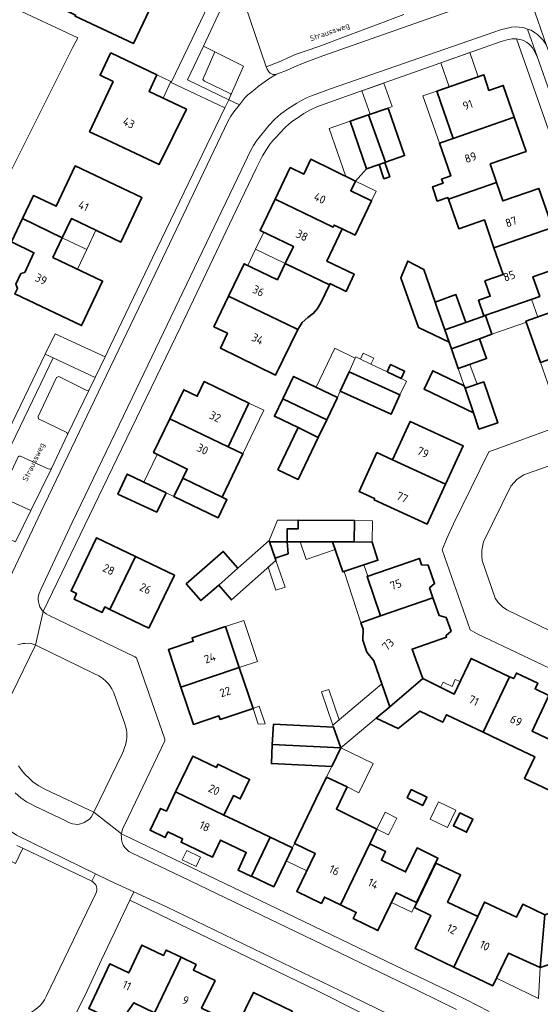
# Model space of a CAD drawing. Header units: metres. Extents: x 149984 to 156489, y 469398 to 478068.
# Tile 451 of 656: x 153458 to 153543, y 473338 to 473498. Entities that reach past the tile are written whole.
import ezdxf
from ezdxf.enums import TextEntityAlignment as Align

# ---------------------------------------------------------------- set-up
doc = ezdxf.new("R2010")
doc.units = ezdxf.units.M
doc.header["$LTSCALE"] = 0.75
for name, color, linetype, lineweight in [('B-WE-GR-BEPLANTING_CULTUUR_HEESTERS-GV', 252, 'Continuous', 18), ('B-WE-OG-BEBOUWING-GV', 6, 'Continuous', 35), ('B-WE-OG-BEBOUWING-T18', 1, 'Continuous', 18), ('B-WE-OG-BEBOUWING_LUIFEL-GV', 6, 'Continuous', 18), ('B-WE-OG-BEBOUWING_OVERBOUWING-GV', 6, 'Continuous', 18), ('B-WE-OG-TERREIN_BEGROEID-GV', 252, 'Continuous', 18), ('B-WE-OG-TERREIN_ERF-GV', 252, 'Continuous', 18), ('B-WE-OG-TOPOGRAFIE-T18', 7, 'Continuous', 18), ('B-WE-VH-GESLOTENVERHARDING_ASFALT-GV', 252, 'Continuous', 18), ('B-WE-VH-OPENVERHARDING_BETONSTRAATSTEEN-GV', 252, 'Continuous', 18), ('B-WE-VH-OPENVERHARDING_STRAATBAKSTEEN-GV', 252, 'Continuous', 18), ('B-WE-VH-OPENVERHARDING_TEGEL-GV', 252, 'Continuous', 18)]:
    doc.layers.add(name, color=color, linetype=linetype, lineweight=lineweight)
doc.styles.add('NLCS-ISO-M500-T18', font='NLCS-ISO.ttf', dxfattribs={"height": 0.9})
doc.styles.add('NLCS-ISO-M750-T18', font='NLCS-ISO.ttf', dxfattribs={"height": 1.35})

msp = doc.modelspace()

# ---------------------------------------------------------------- linework, layer by layer
at = {"layer": 'B-WE-GR-BEPLANTING_CULTUUR_HEESTERS-GV', "flags": 128}
msp.add_lwpolyline([(153409.74, 473325.543), (153401.438, 473347.731), (153401.64, 473352.775), (153401.546, 473356.803), (153402.426, 473358.757), (153428.97, 473413.592), (153418.925, 473418.379), (153438.143, 473458.711), (153442.057, 473456.846), (153447.311, 473454.276), (153447.348, 473454.258), (153447.894, 473455.346), (153466.75, 473492.918), (153467.58, 473494.573), (153467.518, 473494.602), (153456.706, 473499.67)], dxfattribs=at)
for points in [[(153488.018, 473493.199), (153485.43, 473487.72), (153492.144, 473484.499), (153492.37, 473485.02), (153492.44, 473485.23), (153492.33, 473485.54), (153488.189, 473487.519), (153487.89, 473487.8), (153489.85, 473492.28)], [(153542.2, 473491.53), (153541.69, 473492.58), (153541.45, 473492.94), (153541.17, 473493.27), (153540.84, 473493.59), (153540.48, 473493.85), (153540.11, 473494.05), (153539.66, 473494.23), (153539.15, 473494.34), (153538.874, 473494.371), (153544.751, 473477.59), (153546.868, 473478.321)], [(153465.91, 473430.15), (153465.81, 473430.48), (153461.21, 473432.71), (153461.15, 473433.07), (153464.14, 473439.39), (153464.51, 473439.54), (153468.95, 473437.35), (153469.16, 473437.28), (153469.44, 473437.41), (153470.41, 473439.403), (153463.58, 473442.59), (153453.474, 473421.633), (153455.266, 473420.806), (153457.9, 473426.51), (153458.08, 473426.6), (153458.28, 473426.65), (153462.76, 473424.57), (153463.14, 473424.49), (153463.3, 473424.62)]]:
    msp.add_lwpolyline(points, close=True, dxfattribs=at)
at = {"layer": 'B-WE-OG-BEBOUWING-GV', "flags": 128}
for points in [[(153476.119, 473506.581), (153469.757, 473509.569), (153467.869, 473505.606), (153466.877, 473506.068), (153463.955, 473499.791), (153467.239, 473498.262), (153467.15, 473498.072), (153476.668, 473493.642), (153480.283, 473501.334), (153474.853, 473503.885)], [(153473.343, 473487.485), (153469.514, 473479.308), (153472.212, 473478.045), (153480.825, 473474.012), (153485.242, 473482.983), (153479.184, 473485.867), (153480.456, 473488.54), (153472.951, 473492.111), (153472.932, 473492.071), (153471.228, 473488.491)], [(153528.6, 473478.225), (153538.508, 473481.651), (153536.719, 473486.823), (153534.386, 473486.016), (153533.541, 473488.554), (153525.937, 473485.911)], [(153517.586, 473474.359), (153514.811, 473482.043), (153511.814, 473481), (153514.498, 473473.285), (153516.528, 473473.991), (153517.488, 473474.325)], [(153514.811, 473482.043), (153517.586, 473474.359), (153520.675, 473475.433), (153517.991, 473483.149)], [(153535.626, 473471.075), (153534.588, 473474.076), (153540.429, 473476.096), (153538.508, 473481.651), (153528.6, 473478.225), (153526.345, 473477.438), (153528.201, 473472.156), (153526.693, 473471.633), (153526.933, 473470.937), (153525.231, 473470.389), (153525.982, 473468.057), (153527.733, 473468.621), (153527.818, 473468.374)], [(153499.646, 473468.358), (153509.105, 473463.821), (153509.26, 473464.145), (153510.566, 473463.519), (153512.647, 473462.522), (153515.327, 473468.114), (153511.94, 473469.737), (153512.692, 473471.306), (153505.468, 473474.831), (153504.304, 473472.428), (153502.111, 473473.498)], [(153518.295, 473472.005), (153517.488, 473474.325), (153516.528, 473473.991), (153517.336, 473471.671)], [(153458.599, 473465.202), (153465.079, 473462.099), (153466.566, 473465.203), (153474.605, 473461.382), (153478.019, 473468.615), (153467.181, 473473.763), (153464.083, 473467.209), (153460.394, 473468.95)], [(153535.626, 473471.075), (153527.818, 473468.374), (153529.48, 473463.561), (153533.648, 473464.999), (153535.196, 473460.483), (153544.692, 473463.767), (153542.504, 473470.094), (153536.664, 473468.074)], [(153501.287, 473457.908), (153508.463, 473454.466), (153508.55, 473454.648), (153511.181, 473453.387), (153512.509, 473456.161), (153508.073, 473458.285), (153510.566, 473463.519), (153509.26, 473464.145), (153509.105, 473463.821), (153499.646, 473468.358), (153497.211, 473463.282), (153502.621, 473460.688)], [(153465.079, 473462.099), (153458.599, 473465.202), (153456.804, 473461.454), (153460.479, 473459.655), (153458.98, 473456.448), (153458.352, 473456.284), (153457.555, 473454.58), (153457.775, 473453.869), (153457.354, 473452.969), (153468.213, 473447.843), (153471.624, 473455.068), (153463.551, 473458.907)], [(153544.692, 473463.767), (153535.196, 473460.483), (153536.693, 473456.112), (153533.726, 473455.086), (153534.588, 473452.592), (153532.703, 473451.939), (153533.574, 473449.425), (153535.458, 473450.077), (153542.632, 473452.56), (153541.527, 473455.754), (153546.832, 473457.581)], [(153508.463, 473454.466), (153501.287, 473457.908), (153500.026, 473455.278), (153494.616, 473457.873), (153492.078, 473452.58), (153501.545, 473448.04), (153503.344, 473447.177), (153504.045, 473448.32), (153504.948, 473449.143), (153505.863, 473449.829), (153506.515, 473450.618), (153507.049, 473451.513)], [(153527.909, 473445.151), (153527.224, 473447.118), (153527.24, 473447.124), (153525.941, 473450.813), (153525.644, 473451.657), (153523.794, 473456.911), (153521.186, 473458.292), (153520.079, 473455.603), (153522.941, 473447.527)], [(153501.545, 473448.04), (153492.078, 473452.58), (153489.713, 473447.649), (153491.904, 473446.577), (153490.752, 473444.169), (153499.737, 473439.785), (153503.344, 473447.177)], [(153525.941, 473450.813), (153527.24, 473447.124), (153530.63, 473448.318), (153529.033, 473452.851), (153525.644, 473451.657)], [(153542.735, 473441.841), (153551.256, 473444.788), (153548.91, 473451.57), (153540.401, 473448.538)], [(153527.24, 473447.124), (153527.224, 473447.118), (153527.909, 473445.151), (153528.283, 473444.077), (153532.85, 473445.694), (153534.881, 473446.413), (153533.826, 473449.444), (153530.63, 473448.318)], [(153528.283, 473444.077), (153529.407, 473440.853), (153533.99, 473442.476), (153532.85, 473445.694)], [(153510.238, 473437.197), (153518.508, 473433.445), (153519.926, 473436.57), (153511.656, 473440.322)], [(153517.83, 473440.321), (153520.116, 473439.229), (153520.683, 473440.416), (153518.396, 473441.508)], [(153530.523, 473437.652), (153530.379, 473438.065), (153525.269, 473440.508), (153523.841, 473437.522), (153531.863, 473433.686)], [(153492.014, 473428.152), (153495.403, 473435.224), (153488.147, 473438.756), (153487.006, 473436.342), (153484.804, 473437.414), (153482.539, 473432.692)], [(153500.898, 473435.942), (153508.031, 473432.503), (153509.78, 473436.132), (153502.647, 473439.571)], [(153533.573, 473438.686), (153530.523, 473437.652), (153531.863, 473433.686), (153532.763, 473431.023), (153535.815, 473432.054)], [(153508.031, 473432.503), (153500.898, 473435.942), (153499.535, 473433.114), (153503.391, 473431.255), (153506.668, 473429.675)], [(153492.014, 473428.152), (153482.539, 473432.692), (153479.909, 473427.208), (153485.366, 473424.532), (153484.642, 473423.029), (153491.026, 473419.954), (153494.405, 473427.006)], [(153506.668, 473429.675), (153503.391, 473431.255), (153500.101, 473424.431), (153503.378, 473422.851)], [(153527.331, 473422.056), (153530.212, 473428.287), (153521.599, 473432.269), (153518.717, 473426.039)], [(153527.331, 473422.056), (153518.717, 473426.039), (153516.196, 473427.205), (153513.278, 473420.897), (153515.799, 473419.731), (153515.713, 473419.545), (153524.328, 473415.561)], [(153474.077, 473420.472), (153480.434, 473417.543), (153481.939, 473420.668), (153475.634, 473423.706)], [(153490.399, 473416.593), (153491.831, 473419.566), (153491.026, 473419.954), (153484.642, 473423.029), (153483.21, 473420.056)], [(153508.991, 473412.724), (153512.471, 473412.72), (153512.53, 473416.19), (153503.378, 473416.219), (153503.375, 473414.817), (153501.592, 473414.817), (153501.592, 473414.382), (153501.592, 473412.732), (153503.371, 473412.73)], [(153472.81, 473401.727), (153476.953, 473410.348), (153470.659, 473413.372), (153466.508, 473404.749), (153467.41, 473404.317), (153466.982, 473403.424), (153471.535, 473401.24), (153471.963, 473402.133)], [(153493.598, 473408.446), (153490.504, 473405.677), (153492.572, 473403.288), (153499.783, 473409.7), (153499.659, 473410.064), (153498.75, 473412.735), (153498.685, 473412.927)], [(153501.592, 473412.732), (153498.75, 473412.735), (153499.659, 473410.064), (153501.746, 473410.774)], [(153508.991, 473412.724), (153510.667, 473407.833), (153516.362, 473409.716), (153515.389, 473412.66), (153512.471, 473412.72)], [(153472.81, 473401.727), (153479.113, 473398.704), (153483.279, 473407.308), (153476.953, 473410.348)], [(153490.504, 473405.677), (153493.598, 473408.446), (153491.218, 473411.147), (153485.208, 473405.867), (153487.585, 473403.164)], [(153525.294, 473403.624), (153524.74, 473405.224), (153525.554, 473405.93), (153524.521, 473408.916), (153523.445, 473408.967), (153523.085, 473410.006), (153514.578, 473407.062), (153516.788, 473400.679)], [(153523.65, 473390.502), (153522.513, 473393.6), (153521.89, 473395.298), (153527.503, 473397.239), (153527.411, 473397.504), (153528.236, 473398.18), (153527.451, 473400.448), (153526.294, 473400.736), (153525.294, 473403.624), (153516.788, 473400.679), (153513.592, 473399.572), (153513.956, 473398.512), (153513.907, 473396.725), (153514.57, 473394.791), (153515.705, 473393.41), (153517.428, 473388.385), (153518.275, 473385.914)], [(153484.349, 473389.13), (153493.83, 473392.309), (153491.606, 473398.94), (153486.164, 473397.115), (153486.352, 473396.556), (153482.31, 473395.213)], [(153518.275, 473385.914), (153516.081, 473384.079), (153519.651, 473382.39), (153523.164, 473385.23), (153526.889, 473383.405), (153527.469, 473384.625), (153533.455, 473381.784), (153537.739, 473390.811), (153531.477, 473393.774), (153528.731, 473387.971), (153523.65, 473390.502)], [(153493.83, 473392.309), (153484.349, 473389.13), (153486.388, 473383.049), (153490.51, 473384.439), (153490.7, 473383.87), (153496.057, 473385.666)], [(153537.739, 473390.811), (153533.455, 473381.784), (153539.864, 473378.743), (153541.835, 473377.811), (153540.167, 473374.284), (153545.211, 473371.899), (153546.091, 473379.772), (153542.776, 473381.339), (153541.4, 473381.99), (153544.139, 473387.783), (153541.876, 473388.854), (153542.302, 473389.753), (153538.837, 473391.398), (153538.408, 473390.493)], [(153510.303, 473379.246), (153509.153, 473382.599), (153499.362, 473383.095), (153499.196, 473379.808)], [(153510.303, 473379.246), (153499.196, 473379.808), (153499.038, 473376.703), (153508.838, 473376.207)], [(153491.345, 473368.336), (153492.862, 473371.507), (153493.992, 473370.967), (153495.501, 473374.122), (153490.362, 473376.588), (153490.102, 473376.047), (153486.266, 473377.9), (153483.486, 473372.109)], [(153507.185, 473354.007), (153507.671, 473355.016), (153510.247, 473353.774), (153515.012, 473363.662), (153516.172, 473366.07), (153509.61, 473369.312), (153511.341, 473372.903), (153508.017, 473374.505), (153506.287, 473370.914), (153502.814, 473363.708), (153506.147, 473362.102), (153503.159, 473355.948)], [(153491.345, 473368.336), (153483.486, 473372.109), (153481.985, 473368.983), (153481.056, 473369.43), (153479.35, 473365.878), (153481.802, 473364.7), (153482.239, 473365.611), (153484.619, 473364.468), (153484.36, 473363.927), (153489.454, 473361.481), (153490.792, 473364.277), (153494.965, 473362.282), (153493.621, 473359.415), (153495.811, 473358.387), (153495.827, 473358.421), (153498.868, 473364.732), (153493.656, 473367.229)], [(153521.101, 473371.14), (153523.634, 473369.878), (153524.307, 473371.231), (153521.774, 473372.492)], [(153529.642, 473368.704), (153528.609, 473366.571), (153530.742, 473365.538), (153531.775, 473367.671)], [(153499.432, 473356.69), (153502.471, 473362.996), (153498.868, 473364.732), (153495.827, 473358.421)], [(153510.247, 473353.774), (153512.824, 473352.532), (153512.338, 473351.523), (153516.355, 473349.587), (153519.316, 473355.729), (153522.603, 473354.145), (153526.104, 473361.363), (153522.717, 473362.995), (153520.851, 473359.122), (153516.926, 473361.013), (153517.601, 473362.414), (153515.012, 473363.662)], [(153532.569, 473351.865), (153527.677, 473354.176), (153529.773, 473358.615), (153525.77, 473360.505), (153522.265, 473353.325), (153524.969, 473352.005), (153522.381, 473346.682), (153528.686, 473343.643)], [(153532.569, 473351.865), (153528.686, 473343.643), (153534.992, 473340.604), (153537.542, 473345.89), (153542.726, 473343.597), (153543.441, 473352.16), (153539.872, 473353.845), (153538.888, 473351.762), (153533.657, 473354.219)], [(153543.441, 473352.16), (153542.726, 473343.597), (153546.747, 473344.945), (153547.364, 473343.105), (153549.667, 473343.877), (153550.643, 473340.966), (153557.312, 473343.205), (153554.767, 473350.79), (153553.533, 473354.468), (153552.36, 473354.233), (153550.738, 473353.798), (153549.316, 473353.304), (153547.819, 473352.662), (153547.122, 473352.316), (153546.797, 473353.285)], [(153480.047, 473336.25), (153484.378, 473345.245), (153481.939, 473346.426), (153481.511, 473345.523), (153478.001, 473347.222), (153475.86, 473342.704), (153472.785, 473344.173), (153469.378, 473336.948), (153474.369, 473334.544), (153476.717, 473337.853)], [(153484.378, 473345.245), (153480.047, 473336.25), (153483.474, 473334.6), (153482.388, 473330.683), (153485.488, 473329.191), (153487.262, 473328.337), (153490.732, 473335.545), (153487.696, 473336.982), (153489.891, 473341.474), (153486.377, 473343.164), (153486.817, 473344.063)], [(153498.533, 473328.381), (153502.439, 473336.494), (153496.14, 473339.546), (153493.554, 473334.21), (153490.732, 473335.545), (153487.262, 473328.337), (153488.938, 473327.53), (153491.497, 473326.298), (153493.636, 473330.739)]]:
    msp.add_lwpolyline(points, close=True, dxfattribs=at)
at = {"layer": 'B-WE-OG-BEBOUWING_LUIFEL-GV', "flags": 128}
for points in [[(153526.572, 473490.503), (153527.928, 473486.603), (153532.62, 473488.234), (153531.255, 473492.162)], [(153480.456, 473488.54), (153479.184, 473485.867), (153481.461, 473484.783), (153482.733, 473487.456)], [(153517.991, 473483.149), (153518.655, 473483.384), (153517.297, 473487.218), (153513.748, 473485.96), (153515.078, 473482.136)], [(153525.937, 473485.911), (153523.665, 473485.118), (153526.345, 473477.438), (153528.6, 473478.225)], [(153512.692, 473471.306), (153514.498, 473473.285), (153511.814, 473481), (153508.448, 473479.829), (153511.151, 473472.058)], [(153512.692, 473471.306), (153511.94, 473469.737), (153515.327, 473468.114), (153516.079, 473469.683)], [(153466.566, 473465.203), (153465.079, 473462.099), (153469.046, 473460.198), (153470.539, 473463.315)], [(153497.798, 473463.001), (153496.465, 473460.221), (153501.287, 473457.908), (153502.621, 473460.688)], [(153465.079, 473462.099), (153463.551, 473458.907), (153467.532, 473457.014), (153469.046, 473460.198)], [(153501.287, 473457.908), (153496.465, 473460.221), (153495.203, 473457.591), (153500.026, 473455.278)], [(153534.881, 473446.413), (153540.464, 473448.359), (153540.401, 473448.538), (153542.321, 473449.222), (153541.322, 473452.107), (153533.805, 473449.505), (153533.826, 473449.444)], [(153511.656, 473440.322), (153512.673, 473442.552), (153509.349, 473444.155), (153506.291, 473437.814), (153509.759, 473436.141), (153510.06, 473436.805)], [(153519.926, 473436.57), (153520.995, 473438.809), (153520.116, 473439.229), (153517.83, 473440.321), (153515.212, 473441.571), (153513.511, 473442.384), (153512.754, 473442.729), (153512.673, 473442.552), (153511.656, 473440.322)], [(153529.407, 473440.853), (153530.379, 473438.065), (153530.523, 473437.652), (153532.455, 473438.307), (153531.306, 473441.525)], [(153495.403, 473435.224), (153492.014, 473428.152), (153494.405, 473427.006), (153497.794, 473434.078)], [(153478.298, 473422.422), (153481.939, 473420.668), (153483.21, 473420.056), (153484.642, 473423.029), (153485.366, 473424.532), (153480.502, 473426.917)], [(153501.592, 473412.732), (153501.592, 473414.817), (153503.375, 473414.817), (153503.378, 473416.219), (153500.049, 473416.23), (153498.685, 473412.927), (153498.75, 473412.735)], [(153515.389, 473412.66), (153515.448, 473416.14), (153512.53, 473416.19), (153512.471, 473412.72)], [(153503.712, 473412.73), (153504.696, 473409.859), (153509.418, 473411.477), (153508.991, 473412.724)], [(153499.783, 473409.7), (153498.525, 473408.581), (153499.788, 473404.872), (153501.257, 473405.372)], [(153513.592, 473399.572), (153516.788, 473400.679), (153514.578, 473407.062), (153514.724, 473407.113), (153514.084, 473408.963), (153510.842, 473407.891)], [(153491.606, 473398.94), (153493.83, 473392.309), (153496.804, 473393.306), (153494.58, 473399.937)], [(153517.001, 473389.631), (153510.058, 473383.824), (153509.028, 473382.963), (153510.303, 473379.246), (153516.081, 473384.079), (153518.275, 473385.914)], [(153528.731, 473387.971), (153529.696, 473390.01), (153528.924, 473390.375), (153528.387, 473389.24), (153526.943, 473389.924), (153526.536, 473389.064)], [(153496.057, 473385.666), (153496.915, 473383.107), (153498.025, 473383.149), (153497.068, 473386.005)], [(153510.303, 473379.246), (153508.017, 473374.505), (153511.341, 473372.903), (153513.274, 473371.971), (153515.559, 473376.713)], [(153501.458, 473360.895), (153504.778, 473359.283), (153506.147, 473362.102), (153502.814, 473363.708), (153502.471, 473362.996)], [(153522.603, 473354.145), (153519.316, 473355.729), (153518.56, 473354.161), (153521.847, 473352.576)], [(153537.542, 473345.89), (153535.605, 473341.874), (153542.459, 473338.567), (153542.726, 473343.597)]]:
    msp.add_lwpolyline(points, close=True, dxfattribs=at)
at = {"layer": 'B-WE-OG-BEBOUWING_OVERBOUWING-GV', "flags": 128}
for points in [[(153513.511, 473442.384), (153515.212, 473441.571), (153515.67, 473442.531), (153513.969, 473443.344)], [(153509.028, 473382.963), (153510.058, 473383.824), (153508.364, 473388.759), (153507.18, 473388.353)], [(153524.846, 473367.65), (153527.634, 473366.3), (153529.001, 473369.124), (153526.213, 473370.473)], [(153516.172, 473366.07), (153518.042, 473365.141), (153519.395, 473367.864), (153517.524, 473368.793)], [(153484.572, 473361.075), (153486.805, 473359.998), (153487.531, 473361.503), (153485.298, 473362.58)]]:
    msp.add_lwpolyline(points, close=True, dxfattribs=at)
at = {"layer": 'B-WE-OG-TERREIN_BEGROEID-GV', "flags": 128}
msp.add_lwpolyline([(153559.521, 473430.471), (153558.282, 473430.081), (153540.08, 473423.57), (153538.99, 473422.91), (153537.95, 473421.77), (153533.48, 473412.69), (153533.24, 473411.38), (153533.23, 473410.49), (153533.31, 473409.68), (153535.42, 473403.56), (153535.89, 473402.84), (153536.59, 473402.14), (153537.3, 473401.67), (153546.33, 473397.28), (153547.69, 473397.04), (153548.62, 473397.13), (153567.767, 473403.768), (153567.053, 473405.822), (153568.028, 473406.163)], close=True, dxfattribs=at)
for points in [[(153457.94, 473376.35), (153458.44, 473375.61), (153459.05, 473374.93), (153459.67, 473374.31), (153460.37, 473373.7), (153461.25, 473373.1), (153462.33, 473372.5), (153470.173, 473368.827), (153474.83, 473378.4), (153475.03, 473378.78), (153475.2, 473379.29), (153475.32, 473379.71), (153475.51, 473380.51), (153475.55, 473380.92), (153475.54, 473381.78), (153475.49, 473382.15), (153475.39, 473382.6), (153475.23, 473383.13), (153473.46, 473388.18), (153473.12, 473388.86), (153472.86, 473389.3), (153472.56, 473389.66), (153472.16, 473390.1), (153471.64, 473390.54), (153471.01, 473390.95), (153470.22, 473391.35), (153460.9, 473395.86), (153460.745, 473395.922), (153456.89, 473388.03)], [(153469.86, 473357.59), (153458.649, 473362.96), (153457.46, 473360.478), (153454.983, 473361.775), (153456.152, 473364.311)], [(153462.47, 473338.86), (153470.5, 473355.58)]]:
    msp.add_lwpolyline(points, dxfattribs=at)
at = {"layer": 'B-WE-OG-TERREIN_BEGROEID-GV'}
for points in [[(153470.5, 473355.58, 0.4356879), (153469.86, 473357.59)], [(153459.03, 473335.84, 0.1935058), (153462.47, 473338.86)]]:
    msp.add_lwpolyline(points, format="xyb", dxfattribs=at)
at = {"layer": 'B-WE-OG-TERREIN_ERF-GV', "flags": 128}
for points in [[(153480.283, 473501.334), (153476.668, 473493.642), (153467.15, 473498.072)], [(153432.69, 473336.24), (153431.35, 473339.8), (153428.68, 473347.16), (153427.87, 473350.64), (153435.24, 473366.17), (153447.287, 473391.247), (153452.442, 473401.977), (153444.206, 473405.979), (153449.282, 473416.34), (153451.81, 473421.5), (153452.168, 473422.236), (153456.94, 473432.06), (153462.315, 473443.18), (153463.92, 473446.5), (153472.04, 473442.753), (153472.93, 473444.58), (153479.74, 473458.85), (153491.503, 473483.173), (153482.751, 473487.328), (153488.888, 473500)], [(153456.706, 473499.67), (153467.518, 473494.602), (153467.58, 473494.573), (153466.75, 473492.918), (153447.894, 473455.346)], [(153494.703, 473500), (153498.21, 473489.864), (153499.59, 473490.38), (153500.58, 473490.78), (153501.69, 473491.3), (153503.07, 473491.91), (153504.71, 473492.45), (153506.73, 473493.15), (153520.579, 473498.369)], [(153544.751, 473477.59), (153538.874, 473494.371), (153538.7, 473494.39), (153538.15, 473494.38), (153537.52, 473494.31), (153536.36, 473493.97), (153510.5, 473484.81), (153506.44, 473483.33), (153505.31, 473482.8), (153504.33, 473482.26), (153503.62, 473481.8), (153502.28, 473480.88), (153501.8, 473480.46), (153501.35, 473480.03), (153500.39, 473479.05), (153499.89, 473478.5), (153499.39, 473477.98), (153498.86, 473477.37), (153498.25, 473476.44), (153497.62, 473475.39), (153496.56, 473473.34), (153492.76, 473465.42), (153484.3, 473447.57), (153474.76, 473427.85), (153461.995, 473401.379), (153462.16, 473401.22), (153462.44, 473401), (153462.83, 473400.78), (153476.86, 473394.05), (153477.11, 473393.85), (153481.69, 473380.85), (153481.72, 473380.64), (153481.71, 473380.42), (153475.18, 473366.72), (153474.92, 473366.21), (153474.8, 473365.83), (153474.678, 473365.269), (153501.41, 473352.44), (153520.6, 473343.21), (153527.78, 473339.8), (153530.65, 473338.38), (153534.44, 473336.46)], [(153546.832, 473457.581), (153541.527, 473455.754), (153542.632, 473452.56), (153535.458, 473450.077), (153533.574, 473449.425), (153532.703, 473451.939), (153534.588, 473452.592), (153533.726, 473455.086), (153536.693, 473456.112), (153535.196, 473460.483), (153533.648, 473464.999), (153529.48, 473463.561), (153527.818, 473468.374), (153527.733, 473468.621), (153525.982, 473468.057), (153525.231, 473470.389), (153526.933, 473470.937), (153526.693, 473471.633), (153528.201, 473472.156), (153526.345, 473477.438), (153528.6, 473478.225), (153525.937, 473485.911), (153533.541, 473488.554), (153534.386, 473486.016), (153536.719, 473486.823), (153538.508, 473481.651), (153540.429, 473476.096), (153534.588, 473474.076), (153535.626, 473471.075), (153536.664, 473468.074), (153542.504, 473470.094), (153544.692, 473463.767)], [(153547.55, 473390.6), (153532.46, 473397.76), (153531.33, 473398.41), (153526.76, 473411.44), (153527.48, 473413.15), (153528.61, 473415.63), (153534.36, 473427.35), (153546.25, 473431.65)], [(153545.211, 473371.899), (153540.167, 473374.284), (153541.835, 473377.811), (153539.864, 473378.743), (153533.455, 473381.784), (153527.469, 473384.625), (153526.889, 473383.405), (153523.164, 473385.23), (153519.651, 473382.39), (153516.081, 473384.079), (153518.275, 473385.914), (153517.428, 473388.385), (153515.705, 473393.41), (153514.57, 473394.791), (153513.907, 473396.725), (153513.956, 473398.512), (153513.592, 473399.572), (153516.788, 473400.679), (153514.578, 473407.062), (153523.085, 473410.006), (153523.445, 473408.967), (153524.521, 473408.916), (153525.554, 473405.93), (153524.74, 473405.224), (153525.294, 473403.624), (153526.294, 473400.736), (153527.451, 473400.448), (153528.236, 473398.18), (153527.411, 473397.504), (153527.503, 473397.239), (153521.89, 473395.298), (153522.513, 473393.6), (153523.65, 473390.502), (153528.731, 473387.971), (153531.477, 473393.774), (153537.739, 473390.811), (153538.408, 473390.493), (153538.837, 473391.398), (153542.302, 473389.753), (153541.876, 473388.854), (153544.139, 473387.783), (153541.4, 473381.99), (153542.776, 473381.339)], [(153546.747, 473344.945), (153542.726, 473343.597), (153537.542, 473345.89), (153534.992, 473340.604), (153528.686, 473343.643), (153522.381, 473346.682), (153524.969, 473352.005), (153522.265, 473353.325), (153525.77, 473360.505), (153529.773, 473358.615), (153527.677, 473354.176), (153532.569, 473351.865), (153533.657, 473354.219), (153538.888, 473351.762), (153539.872, 473353.845), (153543.441, 473352.16)], [(153513.112, 473336.52), (153506.53, 473339.8), (153476.05, 473354.51), (153471.46, 473344.83), (153469.11, 473339.8), (153465.413, 473332.336)], [(153469.378, 473336.948), (153472.785, 473344.173), (153475.86, 473342.704), (153478.001, 473347.222), (153481.511, 473345.523), (153481.939, 473346.426), (153484.378, 473345.245), (153486.817, 473344.063), (153486.377, 473343.164), (153489.891, 473341.474), (153487.696, 473336.982)], [(153493.554, 473334.21), (153496.14, 473339.546), (153502.439, 473336.494)], [(153480.047, 473336.25), (153476.717, 473337.853), (153474.369, 473334.544)]]:
    msp.add_lwpolyline(points, dxfattribs=at)
for points in [[(153473.343, 473487.485), (153471.228, 473488.491), (153472.932, 473492.071), (153472.951, 473492.111), (153480.456, 473488.54), (153479.184, 473485.867), (153485.242, 473482.983), (153480.825, 473474.012), (153472.212, 473478.045), (153469.514, 473479.308)], [(153514.498, 473473.285), (153511.814, 473481), (153514.811, 473482.043), (153517.991, 473483.149), (153520.675, 473475.433), (153517.586, 473474.359), (153517.488, 473474.325), (153518.295, 473472.005), (153517.336, 473471.671), (153516.528, 473473.991)], [(153510.566, 473463.519), (153508.073, 473458.285), (153512.509, 473456.161), (153511.181, 473453.387), (153508.55, 473454.648), (153508.463, 473454.466), (153507.049, 473451.513), (153506.515, 473450.618), (153505.863, 473449.829), (153504.948, 473449.143), (153504.045, 473448.32), (153503.344, 473447.177), (153499.737, 473439.785), (153490.752, 473444.169), (153491.904, 473446.577), (153489.713, 473447.649), (153492.078, 473452.58), (153494.616, 473457.873), (153500.026, 473455.278), (153501.287, 473457.908), (153502.621, 473460.688), (153497.211, 473463.282), (153499.646, 473468.358), (153502.111, 473473.498), (153504.304, 473472.428), (153505.468, 473474.831), (153512.692, 473471.306), (153511.94, 473469.737), (153515.327, 473468.114), (153512.647, 473462.522)], [(153457.354, 473452.969), (153457.775, 473453.869), (153457.555, 473454.58), (153458.352, 473456.284), (153458.98, 473456.448), (153460.479, 473459.655), (153456.804, 473461.454), (153458.599, 473465.202), (153460.394, 473468.95), (153464.083, 473467.209), (153467.181, 473473.763), (153478.019, 473468.615), (153474.605, 473461.382), (153466.566, 473465.203), (153465.079, 473462.099), (153463.551, 473458.907), (153471.624, 473455.068), (153468.213, 473447.843)], [(153528.283, 473444.077), (153527.909, 473445.151), (153522.941, 473447.527), (153520.079, 473455.603), (153521.186, 473458.292), (153523.794, 473456.911), (153525.644, 473451.657), (153529.033, 473452.851), (153530.63, 473448.318), (153533.826, 473449.444), (153534.881, 473446.413), (153532.85, 473445.694), (153533.99, 473442.476), (153529.407, 473440.853)], [(153551.256, 473444.788), (153553.49, 473438.33), (153545.008, 473435.318), (153542.735, 473441.841), (153540.401, 473448.538), (153548.91, 473451.57)], [(153510.238, 473437.197), (153511.656, 473440.322), (153519.926, 473436.57), (153518.508, 473433.445)], [(153517.83, 473440.321), (153518.396, 473441.508), (153520.683, 473440.416), (153520.116, 473439.229)], [(153530.523, 473437.652), (153533.573, 473438.686), (153535.815, 473432.054), (153532.763, 473431.023), (153531.863, 473433.686), (153523.841, 473437.522), (153525.269, 473440.508), (153530.379, 473438.065)], [(153491.831, 473419.566), (153490.399, 473416.593), (153483.21, 473420.056), (153484.642, 473423.029), (153485.366, 473424.532), (153479.909, 473427.208), (153482.539, 473432.692), (153484.804, 473437.414), (153487.006, 473436.342), (153488.147, 473438.756), (153495.403, 473435.224), (153492.014, 473428.152), (153494.405, 473427.006), (153491.026, 473419.954)], [(153500.898, 473435.942), (153502.647, 473439.571), (153509.78, 473436.132), (153508.031, 473432.503), (153506.668, 473429.675), (153503.378, 473422.851), (153500.101, 473424.431), (153503.391, 473431.255), (153499.535, 473433.114)], [(153518.717, 473426.039), (153521.599, 473432.269), (153530.212, 473428.287), (153527.331, 473422.056), (153524.328, 473415.561), (153515.713, 473419.545), (153515.799, 473419.731), (153513.278, 473420.897), (153516.196, 473427.205)], [(153481.939, 473420.668), (153480.434, 473417.543), (153474.077, 473420.472), (153475.634, 473423.706)], [(153501.592, 473412.732), (153501.592, 473414.382), (153501.592, 473414.817), (153503.375, 473414.817), (153503.378, 473416.219), (153512.53, 473416.19), (153512.471, 473412.72), (153515.389, 473412.66), (153516.362, 473409.716), (153510.667, 473407.833), (153508.991, 473412.724), (153503.371, 473412.73)], [(153476.953, 473410.348), (153483.279, 473407.308), (153479.113, 473398.704), (153472.81, 473401.727), (153471.963, 473402.133), (153471.535, 473401.24), (153466.982, 473403.424), (153467.41, 473404.317), (153466.508, 473404.749), (153470.659, 473413.372)], [(153490.504, 473405.677), (153487.585, 473403.164), (153485.208, 473405.867), (153491.218, 473411.147), (153493.598, 473408.446), (153498.685, 473412.927), (153498.75, 473412.735), (153501.592, 473412.732), (153501.746, 473410.774), (153499.659, 473410.064), (153499.783, 473409.7), (153492.572, 473403.288)], [(153493.83, 473392.309), (153496.057, 473385.666), (153490.7, 473383.87), (153490.51, 473384.439), (153486.388, 473383.049), (153484.349, 473389.13), (153482.31, 473395.213), (153486.352, 473396.556), (153486.164, 473397.115), (153491.606, 473398.94)], [(153499.196, 473379.808), (153499.362, 473383.095), (153509.153, 473382.599), (153510.303, 473379.246), (153508.838, 473376.207), (153499.038, 473376.703)], [(153483.486, 473372.109), (153486.266, 473377.9), (153490.102, 473376.047), (153490.362, 473376.588), (153495.501, 473374.122), (153493.992, 473370.967), (153492.862, 473371.507), (153491.345, 473368.336), (153493.656, 473367.229), (153498.868, 473364.732), (153502.471, 473362.996), (153499.432, 473356.69), (153495.827, 473358.421), (153495.811, 473358.387), (153493.621, 473359.415), (153494.965, 473362.282), (153490.792, 473364.277), (153489.454, 473361.481), (153484.36, 473363.927), (153484.619, 473364.468), (153482.239, 473365.611), (153481.802, 473364.7), (153479.35, 473365.878), (153481.056, 473369.43), (153481.985, 473368.983)], [(153507.671, 473355.016), (153507.185, 473354.007), (153503.159, 473355.948), (153506.147, 473362.102), (153502.814, 473363.708), (153506.287, 473370.914), (153508.017, 473374.505), (153511.341, 473372.903), (153509.61, 473369.312), (153516.172, 473366.07), (153515.012, 473363.662), (153517.601, 473362.414), (153516.926, 473361.013), (153520.851, 473359.122), (153522.717, 473362.995), (153526.104, 473361.363), (153522.603, 473354.145), (153519.316, 473355.729), (153516.355, 473349.587), (153512.338, 473351.523), (153512.824, 473352.532), (153510.247, 473353.774)], [(153521.101, 473371.14), (153521.774, 473372.492), (153524.307, 473371.231), (153523.634, 473369.878)], [(153529.642, 473368.704), (153531.775, 473367.671), (153530.742, 473365.538), (153528.609, 473366.571)]]:
    msp.add_lwpolyline(points, close=True, dxfattribs=at)
at = {"layer": 'B-WE-VH-GESLOTENVERHARDING_ASFALT-GV', "flags": 128}
msp.add_lwpolyline([(153556.766, 473477.149), (153552.3, 473489.68), (153550.4, 473495.28), (153548.772, 473500), (153547.091, 473504.876), (153546.795, 473505.736), (153540.227, 473503.486), (153541.421, 473500), (153543.72, 473493.29), (153544, 473492.6), (153548.814, 473478.993), (153550.301, 473475.19), (153550.872, 473473.593), (153550.963, 473473.393), (153552.218, 473469.74), (153558.641, 473471.829)], close=True, dxfattribs=at)
at = {"layer": 'B-WE-VH-OPENVERHARDING_BETONSTRAATSTEEN-GV', "flags": 128}
for points in [[(153531.268, 473500), (153507.39, 473491.62), (153504.36, 473490.49), (153502.79, 473489.87), (153501.51, 473489.28), (153500.01, 473488.69), (153499.876, 473488.661), (153498.65, 473487.89), (153497.48, 473487.1), (153496.89, 473486.64), (153496.39, 473486.2), (153495.84, 473485.8), (153495.22, 473485.32), (153494.68, 473484.74), (153494.19, 473484.12), (153493.868, 473483.672), (153492.96, 473482.54), (153492.48, 473481.85), (153491.99, 473480.98), (153489.15, 473475.05), (153480.84, 473457.56), (153470.94, 473437.08), (153461.59, 473417.51), (153450.52, 473394.27)], [(153491.225, 473500), (153488.018, 473493.199), (153489.85, 473492.28), (153494.506, 473489.944), (153492.37, 473485.02), (153492.144, 473484.499), (153493.868, 473483.672), (153494.19, 473484.12), (153494.68, 473484.74), (153495.22, 473485.32), (153495.84, 473485.8), (153496.39, 473486.2), (153496.89, 473486.64), (153497.48, 473487.1), (153498.65, 473487.89), (153499.876, 473488.661), (153499.51, 473488.58), (153499.29, 473488.63), (153499.05, 473488.71), (153498.84, 473488.82), (153498.67, 473488.97), (153498.35, 473489.46), (153498.21, 473489.864), (153494.703, 473500)], [(153543.72, 473493.29), (153541.421, 473500)], [(153457.86, 473396.02), (153458.23, 473396.12), (153458.64, 473396.19), (153459.01, 473396.22), (153459.7, 473396.24), (153460.06, 473396.18), (153460.745, 473395.922), (153461.995, 473401.379), (153461.88, 473401.49), (153461.66, 473401.82), (153461.45, 473402.18), (153461.3, 473402.56), (153461.2, 473402.95), (153461.17, 473403.35), (153461.17, 473403.7), (153461.3, 473404.34), (153461.58, 473404.99), (153466.69, 473415.85), (153476.45, 473436.07), (153494.17, 473473.14), (153495.65, 473476.2), (153496.15, 473477.09), (153496.62, 473477.83), (153498.64, 473480.33), (153499.63, 473481.37), (153500.6, 473482.2), (153501.12, 473482.61), (153501.71, 473483.03), (153503.19, 473483.96), (153503.94, 473484.39), (153504.74, 473484.79), (153505.54, 473485.14), (153508.63, 473486.25), (153533.79, 473494.97), (153536.27, 473495.85), (153537.41, 473496.14), (153538.07, 473496.27), (153538.75, 473496.32), (153539.32, 473496.29), (153539.92, 473496.21), (153540.625, 473495.987), (153541.22, 473495.78), (153541.79, 473495.44), (153542.3, 473495.1), (153543.2, 473494.17)], [(153450.52, 473394.27), (153461.59, 473417.51), (153470.94, 473437.08), (153480.84, 473457.56), (153489.15, 473475.05), (153491.99, 473480.98), (153492.48, 473481.85), (153492.96, 473482.54), (153493.868, 473483.672), (153492.144, 473484.499), (153491.503, 473483.173), (153479.74, 473458.85), (153472.93, 473444.58), (153472.04, 473442.753), (153470.41, 473439.403), (153469.44, 473437.41), (153465.91, 473430.15), (153463.3, 473424.62), (153459.976, 473417.815), (153457.472, 473412.686)], [(153546.25, 473431.65), (153534.36, 473427.35), (153528.61, 473415.63), (153527.48, 473413.15), (153526.76, 473411.44), (153531.33, 473398.41), (153532.46, 473397.76), (153547.55, 473390.6)], [(153546.33, 473397.28), (153537.3, 473401.67), (153536.59, 473402.14), (153535.89, 473402.84), (153535.42, 473403.56), (153533.31, 473409.68), (153533.23, 473410.49), (153533.24, 473411.38), (153533.48, 473412.69), (153537.95, 473421.77), (153538.99, 473422.91), (153540.08, 473423.57), (153558.282, 473430.081)], [(153457.71, 473363.41), (153458.649, 473362.96), (153469.86, 473357.59), (153470.46, 473358.818), (153457.64, 473365.08), (153456.28, 473366), (153455.55, 473366.47), (153454.26, 473367.44), (153453.71, 473367.91), (153453.11, 473368.47), (153452.52, 473369.09), (153451.98, 473369.7), (153451.42, 473370.45), (153450.85, 473371.25), (153450.37, 473372.04), (153449.39, 473373.77), (153448.97, 473374.63), (153447.82, 473373.68)], [(153529.14, 473336.75), (153522.96, 473339.8), (153522.72, 473339.9), (153508.83, 473346.63), (153484.39, 473358.38), (153476.32, 473362.22), (153475.89, 473362.45), (153475.57, 473362.74), (153475.24, 473363.07), (153474.98, 473363.45), (153474.81, 473363.89), (153474.72, 473364.32), (153474.67, 473364.74), (153474.65, 473365.12), (153474.678, 473365.269), (153470.173, 473368.827), (153469.76, 473368.01), (153469.47, 473367.68), (153469.08, 473367.39), (153468.65, 473367.14), (153468.24, 473366.96), (153467.84, 473366.85), (153467.47, 473366.83), (153467.15, 473366.85), (153466.75, 473366.91), (153466.42, 473367.02), (153466.05, 473367.17), (153465.54, 473367.45), (153460.61, 473369.77), (153459.89, 473370.14), (153459.24, 473370.5), (153458.33, 473371.14), (153457.42, 473371.94)], [(153457.64, 473365.08), (153470.46, 473358.818), (153472.79, 473357.68), (153476.702, 473355.884), (153481.98, 473353.46), (153510.26, 473339.8), (153524.19, 473333.03)]]:
    msp.add_lwpolyline(points, dxfattribs=at)
for points in [[(153489.85, 473492.28), (153487.89, 473487.8), (153488.189, 473487.519), (153492.33, 473485.54), (153492.44, 473485.23), (153492.37, 473485.02), (153494.506, 473489.944)], [(153470.41, 473439.403), (153472.04, 473442.753), (153463.92, 473446.5), (153462.315, 473443.18), (153463.58, 473442.59)], [(153465.91, 473430.15), (153469.44, 473437.41), (153469.16, 473437.28), (153468.95, 473437.35), (153464.51, 473439.54), (153464.14, 473439.39), (153461.15, 473433.07), (153461.21, 473432.71), (153465.81, 473430.48)], [(153454.94, 473420.099), (153459.976, 473417.815), (153463.3, 473424.62), (153463.14, 473424.49), (153462.76, 473424.57), (153458.28, 473426.65), (153458.08, 473426.6), (153457.9, 473426.51), (153455.266, 473420.806)], [(153454.94, 473420.099), (153452.479, 473414.914), (153457.472, 473412.686), (153459.976, 473417.815)], [(153515.3, 473335.43), (153530.148, 473328.031), (153530.968, 473329.681), (153524.19, 473333.03), (153510.26, 473339.8), (153481.98, 473353.46), (153476.702, 473355.884), (153476.05, 473354.51), (153506.53, 473339.8), (153513.112, 473336.52)]]:
    msp.add_lwpolyline(points, close=True, dxfattribs=at)
at = {"layer": 'B-WE-VH-OPENVERHARDING_STRAATBAKSTEEN-GV', "flags": 128}
msp.add_lwpolyline([(153461.995, 473401.379), (153460.745, 473395.922), (153460.9, 473395.86), (153470.22, 473391.35), (153471.01, 473390.95), (153471.64, 473390.54), (153472.16, 473390.1), (153472.56, 473389.66), (153472.86, 473389.3), (153473.12, 473388.86), (153473.46, 473388.18), (153475.23, 473383.13), (153475.39, 473382.6), (153475.49, 473382.15), (153475.54, 473381.78), (153475.55, 473380.92), (153475.51, 473380.51), (153475.32, 473379.71), (153475.2, 473379.29), (153475.03, 473378.78), (153474.83, 473378.4), (153470.173, 473368.827), (153474.678, 473365.269), (153474.8, 473365.83), (153474.92, 473366.21), (153475.18, 473366.72), (153481.71, 473380.42), (153481.72, 473380.64), (153481.69, 473380.85), (153477.11, 473393.85), (153476.86, 473394.05), (153462.83, 473400.78), (153462.44, 473401), (153462.16, 473401.22)], close=True, dxfattribs=at)
for points in [[(153465.413, 473332.336), (153469.11, 473339.8), (153471.46, 473344.83), (153476.05, 473354.51), (153476.702, 473355.884), (153472.79, 473357.68), (153470.46, 473358.818), (153469.86, 473357.59)], [(153470.5, 473355.58), (153462.47, 473338.86)]]:
    msp.add_lwpolyline(points, dxfattribs=at)
at = {"layer": 'B-WE-VH-OPENVERHARDING_STRAATBAKSTEEN-GV'}
for points in [[(153469.86, 473357.59, -0.4356879), (153470.5, 473355.58)], [(153462.47, 473338.86, -0.1935058), (153459.03, 473335.84)]]:
    msp.add_lwpolyline(points, format="xyb", dxfattribs=at)
at = {"layer": 'B-WE-VH-OPENVERHARDING_TEGEL-GV', "flags": 128}
for points in [[(153492.144, 473484.499), (153485.43, 473487.72), (153488.018, 473493.199), (153491.225, 473500), (153492.3, 473502.28), (153493.29, 473504.15), (153489.57, 473515.33), (153489.06, 473517.46), (153489.02, 473517.936), (153489, 473518.17), (153489.31, 473521), (153489.682, 473520.981), (153488.03, 473521.78), (153487.78, 473519.28), (153487.74, 473518.15), (153487.776, 473517.542), (153487.85, 473516.82), (153487.94, 473516.19), (153488.08, 473515.46), (153488.24, 473514.89), (153491.58, 473505.56), (153488.888, 473500), (153482.751, 473487.328), (153491.503, 473483.173)], [(153538.874, 473494.371), (153539.15, 473494.34), (153539.66, 473494.23), (153540.11, 473494.05), (153540.48, 473493.85), (153540.84, 473493.59), (153541.17, 473493.27), (153541.45, 473492.94), (153541.69, 473492.58), (153542.2, 473491.53), (153540.625, 473495.987), (153539.92, 473496.21), (153539.32, 473496.29), (153538.75, 473496.32), (153538.07, 473496.27), (153537.41, 473496.14), (153536.27, 473495.85), (153533.79, 473494.97), (153508.63, 473486.25), (153505.54, 473485.14), (153504.74, 473484.79), (153503.94, 473484.39), (153503.19, 473483.96), (153501.71, 473483.03), (153501.12, 473482.61), (153500.6, 473482.2), (153499.63, 473481.37), (153498.64, 473480.33), (153496.62, 473477.83), (153496.15, 473477.09), (153495.65, 473476.2), (153494.17, 473473.14), (153476.45, 473436.07), (153466.69, 473415.85), (153461.58, 473404.99), (153461.3, 473404.34), (153461.17, 473403.7), (153461.17, 473403.35), (153461.2, 473402.95), (153461.3, 473402.56), (153461.45, 473402.18), (153461.66, 473401.82), (153461.88, 473401.49), (153461.995, 473401.379), (153474.76, 473427.85), (153484.3, 473447.57), (153492.76, 473465.42), (153496.56, 473473.34), (153497.62, 473475.39), (153498.25, 473476.44), (153498.86, 473477.37), (153499.39, 473477.98), (153499.89, 473478.5), (153500.39, 473479.05), (153501.35, 473480.03), (153501.8, 473480.46), (153502.28, 473480.88), (153503.62, 473481.8), (153504.33, 473482.26), (153505.31, 473482.8), (153506.44, 473483.33), (153510.5, 473484.81), (153536.36, 473493.97), (153537.52, 473494.31), (153538.15, 473494.38), (153538.7, 473494.39)], [(153544, 473492.6), (153543.72, 473493.29), (153543.51, 473493.7), (153543.2, 473494.17), (153542.3, 473495.1), (153541.79, 473495.44), (153541.22, 473495.78), (153540.625, 473495.987), (153542.2, 473491.53), (153546.868, 473478.321), (153548.814, 473478.993)], [(153463.58, 473442.59), (153462.315, 473443.18), (153456.94, 473432.06), (153452.168, 473422.236), (153453.474, 473421.633)]]:
    msp.add_lwpolyline(points, close=True, dxfattribs=at)
for points in [[(153520.579, 473498.369), (153506.73, 473493.15), (153504.71, 473492.45), (153503.07, 473491.91), (153501.69, 473491.3), (153500.58, 473490.78), (153499.59, 473490.38), (153498.21, 473489.864), (153498.35, 473489.46), (153498.67, 473488.97), (153498.84, 473488.82), (153499.05, 473488.71), (153499.29, 473488.63), (153499.51, 473488.58), (153499.876, 473488.661), (153500.01, 473488.69), (153501.51, 473489.28), (153502.79, 473489.87), (153504.36, 473490.49), (153507.39, 473491.62), (153531.268, 473500)], [(153456.89, 473388.03), (153460.745, 473395.922), (153460.06, 473396.18), (153459.7, 473396.24), (153459.01, 473396.22), (153458.64, 473396.19), (153458.23, 473396.12), (153457.86, 473396.02)], [(153457.42, 473371.94), (153458.33, 473371.14), (153459.24, 473370.5), (153459.89, 473370.14), (153460.61, 473369.77), (153465.54, 473367.45), (153466.05, 473367.17), (153466.42, 473367.02), (153466.75, 473366.91), (153467.15, 473366.85), (153467.47, 473366.83), (153467.84, 473366.85), (153468.24, 473366.96), (153468.65, 473367.14), (153469.08, 473367.39), (153469.47, 473367.68), (153469.76, 473368.01), (153470.173, 473368.827), (153462.33, 473372.5), (153461.25, 473373.1), (153460.37, 473373.7), (153459.67, 473374.31), (153459.05, 473374.93), (153458.44, 473375.61), (153457.94, 473376.35)], [(153534.44, 473336.46), (153530.65, 473338.38), (153527.78, 473339.8), (153520.6, 473343.21), (153501.41, 473352.44), (153474.678, 473365.269), (153474.65, 473365.12), (153474.67, 473364.74), (153474.72, 473364.32), (153474.81, 473363.89), (153474.98, 473363.45), (153475.24, 473363.07), (153475.57, 473362.74), (153475.89, 473362.45), (153476.32, 473362.22), (153484.39, 473358.38), (153508.83, 473346.63), (153522.72, 473339.9), (153522.96, 473339.8), (153529.14, 473336.75)], [(153454.983, 473361.775), (153457.46, 473360.478), (153458.649, 473362.96), (153457.71, 473363.41)]]:
    msp.add_lwpolyline(points, dxfattribs=at)

# ---------------------------------------------------------------- texts
at = {"layer": 'B-WE-OG-BEBOUWING-T18', "style": 'NLCS-ISO-M750-T18'}
for s, rotation, p in [('91', 19, (153530.945, 473483.674)), ('43', 335, (153475.88, 473480.744)), ('89', 19.4, (153531.393, 473475.138)), ('40', 334.5, (153506.92, 473468.518)), ('41', 334.8, (153468.538, 473467.273)), ('87', 18.9, (153537.986, 473464.681)), ('38', 334.5, (153504.022, 473462.469)), ('39', 334.8, (153461.645, 473455.367)), ('85', 19, (153537.681, 473455.89)), ('36', 334.5, (153496.94, 473453.467)), ('34', 334, (153496.811, 473445.663)), ('32', 334.5, (153489.92, 473433.038)), ('30', 333.9, (153487.864, 473427.762)), ('79', 335.2, (153523.673, 473427.226)), ('77', 335.2, (153520.301, 473419.936)), ('28', 334.3, (153472.619, 473408.221)), ('75', 19, (153519.255, 473405.781)), ('26', 334.4, (153478.581, 473405.128)), ('73', 43.3, (153517.999, 473396.056)), ('24', 18.5, (153489.046, 473393.863)), ('22', 18.5, (153491.54, 473388.371)), ('71', 334.6, (153531.921, 473386.94)), ('69', 334.6, (153538.796, 473383.677)), ('20', 334.4, (153489.737, 473372.451)), ('18', 334.4, (153488.208, 473366.516)), ('16', 334.1, (153509.273, 473359.382)), ('14', 334.3, (153515.585, 473357.2)), ('12', 334.1, (153528.357, 473349.826)), ('10', 334.3, (153533.705, 473347.142)), ('11', 334.8, (153475.56, 473340.679)), ('9', 334.3, (153485.089, 473338.262))]:
    msp.add_text(s, height=1.35, rotation=rotation, dxfattribs=at).set_placement(p, align=Align.MIDDLE)
at = {"layer": 'B-WE-OG-TOPOGRAFIE-T18', "style": 'NLCS-ISO-M500-T18'}
for rotation, p in [(19.5, (153508.543, 473495.406)), (64.6, (153460.52, 473425.61))]:
    msp.add_text('Straussweg', height=0.9, rotation=rotation, dxfattribs=at).set_placement(p, align=Align.MIDDLE)

doc.saveas('drawing.dxf')
